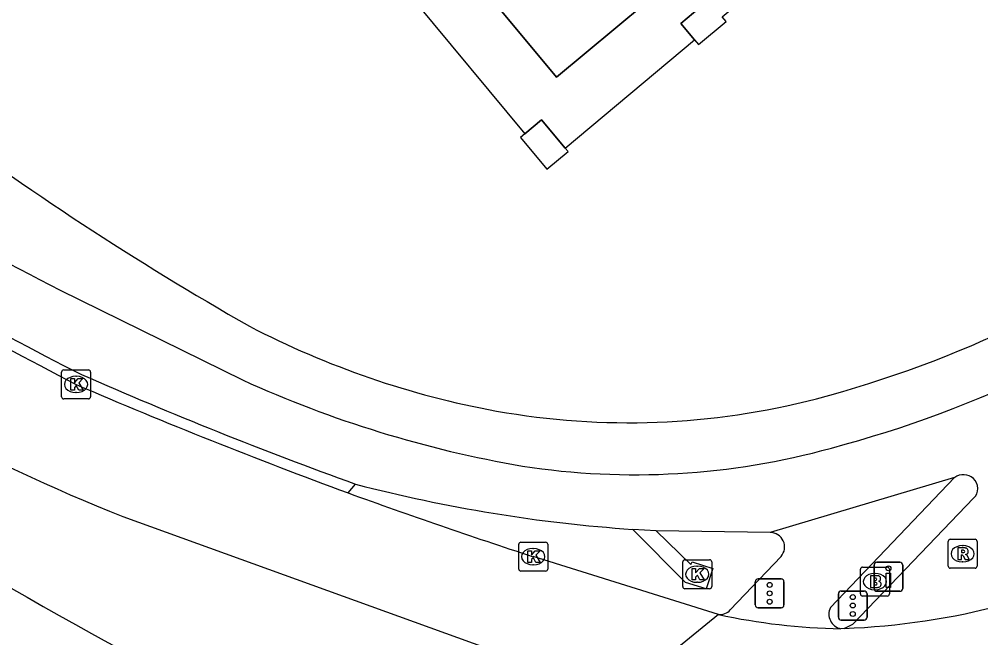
# Model space of a CAD drawing. Extents: x 159489 to 160304, y 383826 to 384530.
# Drawn here: x 160227.07 to 160260.25, y 384007.06 to 384028.4 of the extents above; entities that cross this region are included whole.
import ezdxf

# ---------------------------------------------------------------- set-up
doc = ezdxf.new("R2010")
doc.units = 0
for name, color, linetype in [('IMGEO_Berm_open', 7, 'Continuous'), ('IMGEO_Brandkraan', 7, 'Continuous'), ('IMGEO_Drukknoppaal', 7, 'Continuous'), ('IMGEO_Fietspad_gesloten', 7, 'Continuous'), ('IMGEO_Kolk', 7, 'Continuous'), ('IMGEO_OVBaan_gesloten', 7, 'Continuous'), ('IMGEO_Pand', 7, 'Continuous'), ('IMGEO_Pand_overbouw', 7, 'Continuous'), ('IMGEO_Rijbaan_lokaal_gesloten', 7, 'Continuous'), ('IMGEO_Rioolput', 7, 'Continuous'), ('IMGEO_Verkeersregelinstallatiepaal', 7, 'Continuous'), ('IMGEO_Voetpad_open', 7, 'Continuous')]:
    doc.layers.add(name, color=color, linetype=linetype)

msp = doc.modelspace()

# ---------------------------------------------------------------- linework, layer by layer
at = {"layer": 'IMGEO_Berm_open'}
msp.add_lwpolyline([(160238.421, 384012.061), (160238.677, 384012.364)], dxfattribs=at)
at = {"layer": 'IMGEO_Brandkraan'}
for p, q in [((160256.171, 384009.502), (160257.023, 384009.502)), ((160256.096, 384008.576), (160256.096, 384009.428)), ((160256.584, 384009.282), (160256.609, 384009.282)), ((160257.097, 384009.428), (160257.097, 384008.576)), ((160256.607, 384008.722), (160256.582, 384008.722)), ((160257.023, 384008.502), (160256.171, 384008.502))]:
    msp.add_line(p, q, dxfattribs=at)
for points in [[(160256.171, 384009.502), (160257.023, 384009.502)], [(160256.096, 384008.576), (160256.096, 384009.428)], [(160256.444, 384009.202), (160256.444, 384008.802), (160256.657, 384008.802)], [(160256.675, 384009.202), (160256.444, 384009.202)], [(160257.097, 384009.428), (160257.097, 384008.576)], [(160256.623, 384009.121), (160256.569, 384009.121), (160256.569, 384009.045)], [(160256.569, 384009.045), (160256.622, 384009.045)], [(160256.631, 384008.969), (160256.569, 384008.969), (160256.569, 384008.888)], [(160256.569, 384008.888), (160256.631, 384008.888)], [(160257.023, 384008.502), (160256.171, 384008.502)]]:
    msp.add_lwpolyline(points, dxfattribs=at)
for centre, radius, start, end in [((160256.173, 384009.426), 0.0765, 91.552, 178.448), ((160256.173, 384009.426), 0.0765, 91.552, 178.448), ((160257.021, 384009.426), 0.0765, 1.552, 88.448), ((160257.021, 384009.426), 0.0765, 1.552, 88.448), ((160256.679, 384009.057), 0.145, 59.4692, 91.5367), ((160256.704, 384009.104), 0.0922, 285.5137, 58.1501), ((160256.624, 384009.083), 0.0379, 267.8285, 90.9355), ((160256.632, 384008.928), 0.0404, 269.8759, 90.5077), ((160256.709, 384008.912), 0.105, 301.3115, 78.989), ((160256.173, 384008.578), 0.0765, 181.552, 268.448), ((160256.173, 384008.578), 0.0765, 181.552, 268.448), ((160256.663, 384009.053), 0.251, 268.6676, 293.5347), ((160257.021, 384008.578), 0.0765, 271.552, 358.448), ((160257.021, 384008.578), 0.0765, 271.552, 358.448)]:
    msp.add_arc(centre, radius, start, end, dxfattribs=at)
for centre, major_axis, ratio, start_param, end_param in [((160256.583, 384009.002), (-0.387, 0.002), 0.722429, 4.712389, 7.853982), ((160256.608, 384009.002), (-0.39, 0.002), 0.717154, 1.570796, 4.712389)]:
    msp.add_ellipse(centre, major_axis=major_axis, ratio=ratio, start_param=start_param, end_param=end_param, dxfattribs=at)
at = {"layer": 'IMGEO_Drukknoppaal'}
for p, q in [((160256.568, 384008.769), (160256.568, 384009.569)), ((160256.568, 384009.569), (160256.568, 384008.769)), ((160256.668, 384009.669), (160257.458, 384009.669)), ((160257.458, 384009.669), (160256.668, 384009.669)), ((160257.558, 384009.569), (160257.558, 384008.769)), ((160257.558, 384008.769), (160257.558, 384009.569)), ((160257.458, 384008.669), (160256.668, 384008.669)), ((160256.668, 384008.669), (160257.458, 384008.669))]:
    msp.add_line(p, q, dxfattribs=at)
msp.add_lwpolyline([(160257.138, 384009.294), (160257.138, 384008.794), (160256.988, 384008.794), (160256.988, 384009.294), (160257.138, 384009.294)], dxfattribs=at)
msp.add_circle((160257.063, 384009.459), 0.085, dxfattribs=at)
for centre, start, end in [((160256.668, 384009.569), 90, 180), ((160256.668, 384009.569), 90, 180), ((160257.458, 384009.569), 0, 90), ((160257.458, 384009.569), 360, 90), ((160256.668, 384008.769), 180, 270), ((160256.668, 384008.769), 180, 270), ((160257.458, 384008.769), 270, 0), ((160257.458, 384008.769), 270, 0)]:
    msp.add_arc(centre, 0.1, start, end, dxfattribs=at)
at = {"layer": 'IMGEO_Fietspad_gesloten'}
for points in [[(160228.483, 384019.055), (160234.778, 384015.959)], [(160259.349, 384012.594), (160252.978, 384010.697)], [(160255.533, 384007.388), (160255.834, 384007.532), (160260.004, 384011.875)], [(160249.047, 384010.755), (160248.241, 384010.804)], [(160252.978, 384010.697), (160249.047, 384010.755)]]:
    msp.add_lwpolyline(points, dxfattribs=at)
for centre, radius, start, end in [((160287.964, 384132.351), 130.209, 233.33067, 243.18377), ((160293.842, 384146.566), 143.286, 237.76949, 242.86133), ((160244.715, 384052.777), 40.52, 284.8446, 307.0682), ((160290.684, 384156.112), 152.866, 246.29321, 250.11024), ((160251.058, 384051.702), 39.276, 245.5122, 260.2965), ((160248.322, 384038.101), 25.412, 261.2086, 285.4607), ((160259.649, 384012.173), 0.517, 48.0086, 125.4352), ((160259.688, 384012.212), 0.462, 313.1276, 48.3845), ((160251.77, 384062.535), 51.851, 255.3742, 266.0977)]:
    msp.add_arc(centre, radius, start, end, dxfattribs=at)
at = {"layer": 'IMGEO_Kolk'}
for p, q in [((160228.533, 384015.379), (160228.533, 384016.231)), ((160228.608, 384016.305), (160229.46, 384016.305)), ((160229.534, 384016.231), (160229.534, 384015.379)), ((160229.021, 384016.085), (160229.046, 384016.085)), ((160229.044, 384015.525), (160229.019, 384015.525)), ((160229.46, 384015.305), (160228.608, 384015.305)), ((160244.306, 384009.436), (160244.306, 384010.288)), ((160244.381, 384010.362), (160245.233, 384010.362)), ((160245.307, 384010.288), (160245.307, 384009.436)), ((160244.794, 384010.142), (160244.819, 384010.142)), ((160244.817, 384009.582), (160244.792, 384009.582)), ((160249.966, 384008.831), (160249.966, 384009.683)), ((160250.041, 384009.757), (160250.893, 384009.757)), ((160250.454, 384009.537), (160250.479, 384009.537)), ((160250.967, 384009.683), (160250.967, 384008.831)), ((160245.233, 384009.362), (160244.381, 384009.362)), ((160250.477, 384008.977), (160250.452, 384008.977)), ((160250.893, 384008.757), (160250.041, 384008.757))]:
    msp.add_line(p, q, dxfattribs=at)
for points in [[(160228.533, 384015.379), (160228.533, 384016.231)], [(160228.608, 384016.305), (160229.46, 384016.305)], [(160229.534, 384016.231), (160229.534, 384015.379)], [(160228.854, 384016.005), (160228.977, 384016.005), (160228.977, 384015.854), (160229.107, 384016.005), (160229.271, 384016.005), (160229.125, 384015.854), (160229.278, 384015.605), (160229.126, 384015.605), (160229.041, 384015.769), (160228.977, 384015.702), (160228.977, 384015.605), (160228.854, 384015.605), (160228.854, 384016.005)], [(160229.46, 384015.305), (160228.608, 384015.305)], [(160244.306, 384009.436), (160244.306, 384010.288)], [(160244.381, 384010.362), (160245.233, 384010.362)], [(160245.307, 384010.288), (160245.307, 384009.436)], [(160244.627, 384010.062), (160244.75, 384010.062), (160244.75, 384009.911), (160244.88, 384010.062), (160245.044, 384010.062), (160244.898, 384009.911), (160245.051, 384009.662), (160244.899, 384009.662), (160244.814, 384009.826), (160244.75, 384009.759), (160244.75, 384009.662), (160244.627, 384009.662), (160244.627, 384010.062)], [(160249.966, 384008.831), (160249.966, 384009.683)], [(160250.041, 384009.757), (160250.893, 384009.757)], [(160250.967, 384009.683), (160250.967, 384008.831)], [(160245.233, 384009.362), (160244.381, 384009.362)], [(160250.287, 384009.457), (160250.41, 384009.457), (160250.41, 384009.306), (160250.54, 384009.457), (160250.704, 384009.457), (160250.558, 384009.306), (160250.711, 384009.057), (160250.559, 384009.057), (160250.474, 384009.221), (160250.41, 384009.154), (160250.41, 384009.057), (160250.287, 384009.057), (160250.287, 384009.457)], [(160250.893, 384008.757), (160250.041, 384008.757)]]:
    msp.add_lwpolyline(points, dxfattribs=at)
for centre, start, end in [((160228.61, 384016.229), 91.552, 178.448), ((160228.61, 384016.229), 91.552, 178.448), ((160229.458, 384016.229), 1.552, 88.448), ((160229.458, 384016.229), 1.552, 88.448), ((160228.61, 384015.381), 181.552, 268.448), ((160228.61, 384015.381), 181.552, 268.448), ((160229.458, 384015.381), 271.552, 358.448), ((160229.458, 384015.381), 271.552, 358.448), ((160244.383, 384010.286), 91.552, 178.448), ((160244.383, 384010.286), 91.552, 178.448), ((160245.231, 384010.286), 1.552, 88.448), ((160245.231, 384010.286), 1.552, 88.448), ((160250.043, 384009.681), 91.552, 178.448), ((160250.043, 384009.681), 91.552, 178.448), ((160250.891, 384009.681), 1.552, 88.448), ((160250.891, 384009.681), 1.552, 88.448), ((160244.383, 384009.438), 181.552, 268.448), ((160244.383, 384009.438), 181.552, 268.448), ((160245.231, 384009.438), 271.552, 358.448), ((160245.231, 384009.438), 271.552, 358.448), ((160250.043, 384008.833), 181.552, 268.448), ((160250.043, 384008.833), 181.552, 268.448), ((160250.891, 384008.833), 271.552, 358.448), ((160250.891, 384008.833), 271.552, 358.448)]:
    msp.add_arc(centre, 0.0765, start, end, dxfattribs=at)
for centre, major_axis, ratio, start_param, end_param in [((160229.02, 384015.805), (-0.387, 0.002), 0.722429, 4.712389, 7.853982), ((160229.045, 384015.805), (-0.39, 0.002), 0.717154, 1.570796, 4.712389), ((160244.793, 384009.862), (-0.387, 0.002), 0.722429, 4.712389, 7.853982), ((160244.818, 384009.862), (-0.39, 0.002), 0.717154, 1.570796, 4.712389), ((160250.453, 384009.257), (-0.387, 0.002), 0.722429, 4.712389, 7.853982), ((160250.478, 384009.257), (-0.39, 0.002), 0.717154, 1.570796, 4.712389)]:
    msp.add_ellipse(centre, major_axis=major_axis, ratio=ratio, start_param=start_param, end_param=end_param, dxfattribs=at)
at = {"layer": 'IMGEO_OVBaan_gesloten'}
msp.add_arc((160282.739, 384104.712), 111.056, 236.451, 246.99994, dxfattribs=at)
at = {"layer": 'IMGEO_Pand'}
for points in [[(160240.233, 384032.884), (160245.607, 384026.402), (160249.71, 384029.825), (160250.556, 384028.811), (160249.898, 384028.262), (160250.376, 384027.689), (160250.506, 384027.533), (160251.462, 384028.33), (160251.332, 384028.486), (160262.358, 384037.678), (160229.959, 384076.834)], [(160245.093, 384024.933), (160244.512, 384024.448), (160244.364, 384024.325), (160245.28, 384023.226), (160246.009, 384023.835), (160245.904, 384023.961), (160245.093, 384024.933)]]:
    msp.add_lwpolyline(points, dxfattribs=at)
at = {"layer": 'IMGEO_Pand_overbouw'}
msp.add_lwpolyline([(160226.74, 384047.098), (160227.545, 384046.127), (160226.957, 384045.639), (160230.74, 384041.073), (160231.331, 384041.562), (160232.135, 384040.593), (160231.543, 384040.103), (160235.325, 384035.537), (160235.919, 384036.029), (160236.733, 384035.047), (160236.14, 384034.555), (160239.919, 384029.992), (160240.515, 384030.486), (160241.331, 384029.503), (160240.734, 384029.008), (160244.512, 384024.448), (160245.093, 384024.933), (160245.904, 384023.961), (160250.376, 384027.689), (160249.898, 384028.262), (160250.556, 384028.811), (160249.71, 384029.825), (160245.607, 384026.402), (160240.233, 384032.884)], dxfattribs=at)
at = {"layer": 'IMGEO_Rijbaan_lokaal_gesloten'}
for points in [[(160230.649, 384011.248), (160247.759, 384005.064)], [(160251.197, 384007.866), (160244.807, 384009.862)], [(160251.197, 384007.866), (160247.759, 384005.064)], [(160255.533, 384007.388), (160255.42, 384007.376)]]:
    msp.add_lwpolyline(points, dxfattribs=at)
for centre, radius, start, end in [((160293.272, 384140.706), 140.452, 233.63651, 242.7828), ((160253.866, 384070.037), 63.207, 234.17185, 248.45006), ((160302.248, 384185.729), 185.026, 246.6905, 249.82038), ((160309.039, 384206.767), 207.117, 250.06477, 251.93324), ((160254.606, 384032.482), 25.111, 272.1165, 284.9248), ((160255.815, 384029.223), 21.851, 257.7989, 268.9641)]:
    msp.add_arc(centre, radius, start, end, dxfattribs=at)
at = {"layer": 'IMGEO_Rioolput'}
for p, q in [((160259.124, 384009.537), (160259.124, 384010.389)), ((160259.199, 384010.463), (160260.051, 384010.463)), ((160259.612, 384010.243), (160259.637, 384010.243)), ((160260.125, 384010.389), (160260.125, 384009.537)), ((160259.635, 384009.683), (160259.61, 384009.683)), ((160260.051, 384009.463), (160259.199, 384009.463))]:
    msp.add_line(p, q, dxfattribs=at)
for points in [[(160259.124, 384009.537), (160259.124, 384010.389)], [(160259.199, 384010.463), (160260.051, 384010.463)], [(160260.125, 384010.389), (160260.125, 384009.537)], [(160259.713, 384010.161), (160259.461, 384010.163), (160259.461, 384009.763)], [(160259.461, 384009.763), (160259.585, 384009.763), (160259.585, 384009.925), (160259.596, 384009.925)], [(160259.639, 384010.082), (160259.585, 384010.082), (160259.585, 384010.001)], [(160259.585, 384010.001), (160259.637, 384010.001)], [(160259.643, 384009.896), (160259.714, 384009.763), (160259.854, 384009.763), (160259.789, 384009.889)], [(160260.051, 384009.463), (160259.199, 384009.463)]]:
    msp.add_lwpolyline(points, dxfattribs=at)
for centre, radius, start, end in [((160259.201, 384010.387), 0.0765, 91.552, 178.448), ((160259.201, 384010.387), 0.0765, 91.552, 178.448), ((160260.049, 384010.387), 0.0765, 1.552, 88.448), ((160260.049, 384010.387), 0.0765, 1.552, 88.448), ((160259.595, 384009.872), 0.0533, 26.0293, 88.6989), ((160259.621, 384010.19), 0.19, 274.7715, 282.9687), ((160259.645, 384009.986), 0.0964, 77.0061, 93.1865), ((160259.659, 384010.043), 0.0378, 276.6634, 79.6772), ((160259.712, 384010.051), 0.109, 350.3612, 89.416), ((160259.71, 384010.051), 0.112, 277.5842, 350.9817), ((160259.694, 384009.836), 0.108, 29.5134, 73.7905), ((160259.201, 384009.539), 0.0765, 181.552, 268.448), ((160259.201, 384009.539), 0.0765, 181.552, 268.448), ((160260.049, 384009.539), 0.0765, 271.552, 358.448), ((160260.049, 384009.539), 0.0765, 271.552, 358.448)]:
    msp.add_arc(centre, radius, start, end, dxfattribs=at)
for centre, major_axis, ratio, start_param, end_param in [((160259.611, 384009.963), (-0.387, 0.002), 0.722429, 4.712389, 7.853982), ((160259.636, 384009.963), (-0.39, 0.002), 0.717154, 1.570796, 4.712389)]:
    msp.add_ellipse(centre, major_axis=major_axis, ratio=ratio, start_param=start_param, end_param=end_param, dxfattribs=at)
at = {"layer": 'IMGEO_Verkeersregelinstallatiepaal'}
for p, q in [((160252.47, 384008.197), (160252.47, 384008.997)), ((160252.47, 384008.997), (160252.47, 384008.197)), ((160252.57, 384009.097), (160253.36, 384009.097)), ((160253.36, 384009.097), (160252.57, 384009.097)), ((160253.46, 384008.997), (160253.46, 384008.197)), ((160253.46, 384008.197), (160253.46, 384008.997)), ((160255.337, 384007.776), (160255.337, 384008.576)), ((160255.337, 384008.576), (160255.337, 384007.776)), ((160255.437, 384008.676), (160256.227, 384008.676)), ((160256.227, 384008.676), (160255.437, 384008.676)), ((160256.327, 384008.576), (160256.327, 384007.776)), ((160256.327, 384007.776), (160256.327, 384008.576)), ((160253.36, 384008.097), (160252.57, 384008.097)), ((160252.57, 384008.097), (160253.36, 384008.097)), ((160256.227, 384007.676), (160255.437, 384007.676)), ((160255.437, 384007.676), (160256.227, 384007.676))]:
    msp.add_line(p, q, dxfattribs=at)
for centre in [(160252.965, 384008.887), (160252.965, 384008.597), (160255.832, 384008.466), (160252.965, 384008.307), (160255.832, 384008.176), (160255.832, 384007.886)]:
    msp.add_circle(centre, 0.085, dxfattribs=at)
for centre, start, end in [((160252.57, 384008.997), 90, 180), ((160252.57, 384008.997), 90, 180), ((160253.36, 384008.997), 0, 90), ((160253.36, 384008.997), 360, 90), ((160255.437, 384008.576), 90, 180), ((160255.437, 384008.576), 90, 180), ((160256.227, 384008.576), 0, 90), ((160256.227, 384008.576), 360, 90), ((160252.57, 384008.197), 180, 270), ((160252.57, 384008.197), 180, 270), ((160253.36, 384008.197), 270, 0), ((160253.36, 384008.197), 270, 0), ((160255.437, 384007.776), 180, 270), ((160255.437, 384007.776), 180, 270), ((160256.227, 384007.776), 270, 0), ((160256.227, 384007.776), 270, 0)]:
    msp.add_arc(centre, 0.1, start, end, dxfattribs=at)
at = {"layer": 'IMGEO_Voetpad_open'}
for points in [[(160259.349, 384012.594), (160255.061, 384008.11)], [(160249.047, 384010.755), (160250.245, 384009.593), (160250.296, 384009.686), (160251.002, 384009.458), (160250.773, 384008.755), (160250.066, 384008.972), (160248.241, 384010.804)], [(160251.606, 384008.028), (160253.357, 384009.869)]]:
    msp.add_lwpolyline(points, dxfattribs=at)
for centre, radius, start, end in [((160289.98, 384114.123), 110.891, 233.30783, 240.28678), ((160244.737, 384052.725), 38.687, 284.7425, 307.0305), ((160249.03, 384044.767), 30.381, 242.5299, 259.5867), ((160248.092, 384040.255), 25.773, 259.824, 284.5839), ((160252.983, 384010.198), 0.499, 318.6567, 90.5332), ((160251.239, 384008.357), 0.493, 265.1006, 318.1153), ((160255.521, 384007.88), 0.514, 153.4113, 258.7153)]:
    msp.add_arc(centre, radius, start, end, dxfattribs=at)

doc.saveas('drawing.dxf')
